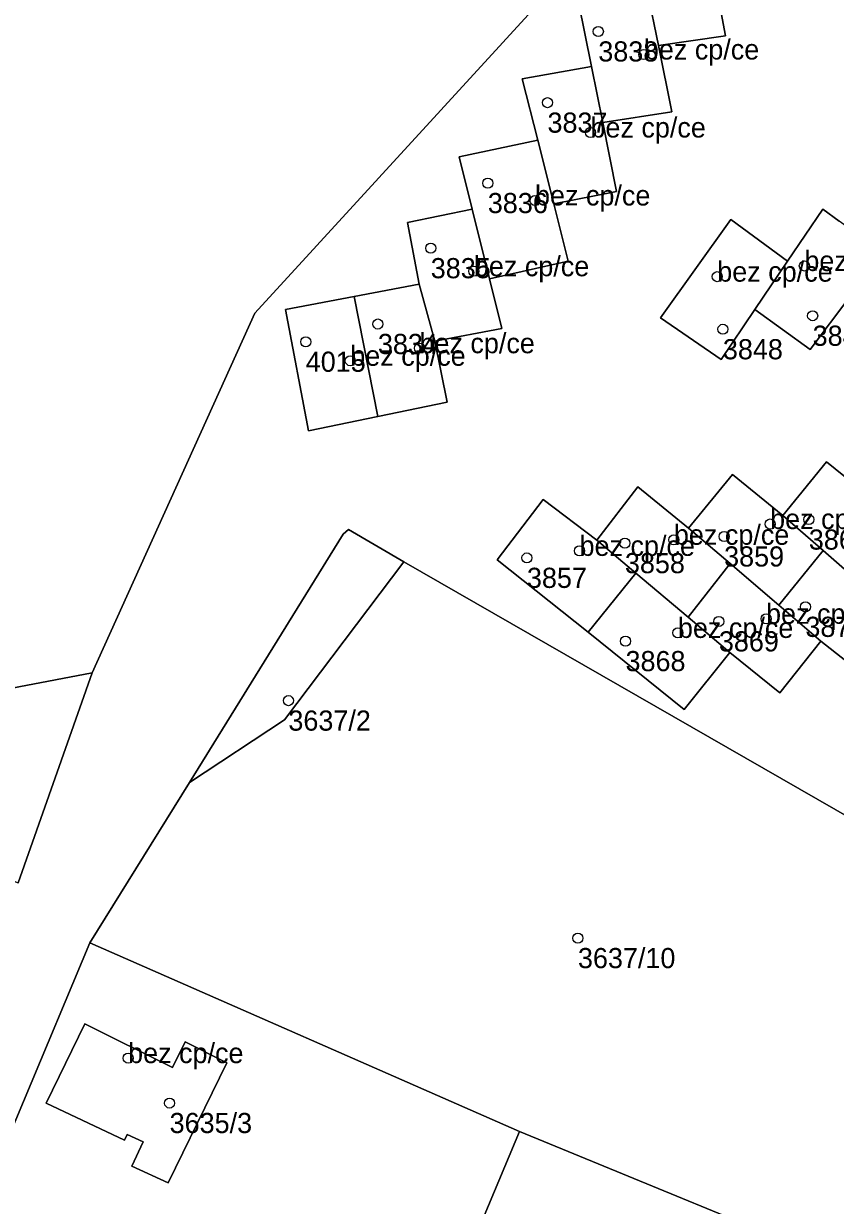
# Model space of a CAD drawing. Extents: x -878211 to -870363, y -1058464 to -1052522.
# Drawn here: x -874721.8 to -874681.5, y -1055270.9 to -1055212.3 of the extents above; entities that cross this region are included whole.
import ezdxf

# ---------------------------------------------------------------- set-up
doc = ezdxf.new("R2010")
doc.units = 0
for name, color, linetype in [('Vrstva 50', 7, 'Continuous'), ('Vrstva 51', 7, 'Continuous'), ('Vrstva 52', 7, 'Continuous')]:
    doc.layers.add(name, color=color, linetype=linetype)

msp = doc.modelspace()

# ---------------------------------------------------------------- linework, layer by layer
at = {"layer": 'Vrstva 50'}
for centre in [(-874693.27, -1055212.71994), (-874691.01, -1055213.85994), (-874695.79, -1055216.24994), (-874693.66, -1055217.72994), (-874698.75, -1055220.23994), (-874696.41, -1055221.09994), (-874701.58, -1055223.46994), (-874683.05, -1055224.34994), (-874699.44, -1055224.60994), (-874687.37, -1055224.87994), (-874704.2, -1055227.22994), (-874682.64, -1055226.81994), (-874687.09, -1055227.48994), (-874707.78, -1055228.10994), (-874702.14, -1055228.42994), (-874705.57, -1055229.04994), (-874684.75, -1055237.14994), (-874682.83, -1055236.92994), (-874687.03, -1055237.76994), (-874691.95, -1055238.09994), (-874689.52, -1055237.92994), (-874696.81, -1055238.82994), (-874694.2, -1055238.47994), (-874683, -1055241.25994), (-874684.95, -1055241.84994), (-874687.29, -1055241.97994), (-874691.92, -1055242.95994), (-874689.32, -1055242.54994), (-874708.64, -1055245.90994), (-874694.28, -1055257.68994), (-874716.59, -1055263.63994), (-874714.53, -1055265.86994)]:
    msp.add_circle(centre, 0.25, dxfattribs=at)
at = {"layer": 'Vrstva 51'}
for points in [[(-874731.11, -1055246.96), (-874718.37, -1055244.53), (-874710.3, -1055226.69), (-874688.78, -1055203.18), (-874681.21, -1055190.34), (-874664.7, -1055162.6), (-874671.38, -1055159.19), (-874685.05, -1055153.43), (-874685.68, -1055153.18), (-874692.99, -1055150.07), (-874705.05, -1055145.03), (-874710.05, -1055145.55), (-874715.87, -1055143.12), (-874719.05, -1055141.79), (-874719.96, -1055143.23), (-874742.62, -1055179.09)], [(-874604.78, -1055224.46), (-874612.21, -1055221.54), (-874614.11, -1055220.78), (-874627.32, -1055215.57), (-874651.08, -1055205.53), (-874637.99, -1055177.77), (-874637.82, -1055177.42), (-874663.57, -1055163.19), (-874664.7, -1055162.6), (-874681.21, -1055190.34), (-874688.78, -1055203.18), (-874710.3, -1055226.69), (-874718.37, -1055244.53), (-874722.04, -1055254.94)], [(-874687.52, -1055209.92), (-874686.96, -1055212.93), (-874690.29, -1055213.41), (-874689.63, -1055216.7), (-874693.05, -1055217.23), (-874692.36, -1055220.66), (-874695.48, -1055221.27), (-874694.76, -1055224.11), (-874698.67, -1055224.98), (-874698.06, -1055227.45), (-874701.38, -1055228.08), (-874700.76, -1055231.11), (-874704.21, -1055231.82), (-874707.65, -1055232.53), (-874708.78, -1055226.51), (-874705.37, -1055225.87), (-874702.15, -1055225.26), (-874702.73, -1055222.2), (-874699.53, -1055221.54), (-874700.17, -1055218.94), (-874696.27, -1055218.11), (-874697.04, -1055215.07), (-874693.61, -1055214.46), (-874694.25, -1055211.27)], [(-874680.79, -1055225.88), (-874682.77, -1055228.5), (-874685.5, -1055226.51), (-874687.17, -1055228.99), (-874690.18, -1055226.93), (-874686.69, -1055222.05), (-874683.88, -1055224.11), (-874682.14, -1055221.53), (-874681.32, -1055222.12)], [(-874679.76, -1055244.91), (-874682.24, -1055242.96), (-874684.26, -1055245.53), (-874686.74, -1055243.53), (-874689.01, -1055246.35), (-874693.78, -1055242.52), (-874698.28, -1055238.92), (-874696, -1055235.94), (-874693.34, -1055237.95), (-874691.31, -1055235.3), (-874688.79, -1055237.35), (-874686.62, -1055234.69), (-874684.12, -1055236.72), (-874681.95, -1055234.06), (-874679.45, -1055236.09)], [(-874725.08, -1055273.66), (-874718.48, -1055257.92), (-874713.55, -1055249.97), (-874705.92, -1055237.66), (-874705.66, -1055237.42), (-874702.92, -1055239.03), (-874678.81, -1055252.86)]]:
    msp.add_lwpolyline(points, dxfattribs=at)
for points in [[(-874687.52, -1055209.92), (-874688.03, -1055207.15), (-874691.46, -1055207.61), (-874690.83, -1055210.75), (-874690.29, -1055213.41), (-874686.96, -1055212.93)], [(-874690.29, -1055213.41), (-874690.83, -1055210.75), (-874694.25, -1055211.27), (-874693.61, -1055214.46), (-874693.05, -1055217.23), (-874689.63, -1055216.7)], [(-874693.05, -1055217.23), (-874693.61, -1055214.46), (-874697.04, -1055215.07), (-874696.27, -1055218.11), (-874695.48, -1055221.27), (-874692.36, -1055220.66)], [(-874695.48, -1055221.27), (-874696.27, -1055218.11), (-874700.17, -1055218.94), (-874699.53, -1055221.54), (-874698.67, -1055224.98), (-874694.76, -1055224.11)], [(-874698.67, -1055224.98), (-874699.53, -1055221.54), (-874702.73, -1055222.2), (-874702.15, -1055225.26), (-874701.38, -1055228.08), (-874698.06, -1055227.45)], [(-874679.14, -1055223.69), (-874681.32, -1055222.12), (-874682.14, -1055221.53), (-874683.88, -1055224.11), (-874685.5, -1055226.51), (-874682.77, -1055228.5), (-874680.79, -1055225.88)], [(-874685.5, -1055226.51), (-874683.88, -1055224.11), (-874686.69, -1055222.05), (-874690.18, -1055226.93), (-874687.17, -1055228.99)], [(-874705.37, -1055225.87), (-874704.21, -1055231.82), (-874700.76, -1055231.11), (-874701.38, -1055228.08), (-874702.15, -1055225.26)], [(-874705.37, -1055225.87), (-874708.78, -1055226.51), (-874707.65, -1055232.53), (-874704.21, -1055231.82)], [(-874677.47, -1055237.84), (-874679.45, -1055236.09), (-874681.95, -1055234.06), (-874684.12, -1055236.72), (-874682.12, -1055238.46), (-874679.73, -1055240.54)], [(-874684.32, -1055241.18), (-874682.12, -1055238.46), (-874684.12, -1055236.72), (-874686.62, -1055234.69), (-874688.79, -1055237.35), (-874686.73, -1055239.11)], [(-874688.82, -1055241.77), (-874686.73, -1055239.11), (-874688.79, -1055237.35), (-874691.31, -1055235.3), (-874693.34, -1055237.95), (-874691.41, -1055239.58)], [(-874732.29, -1055250.35), (-874732.53, -1055250.94), (-874722.04, -1055254.94), (-874718.37, -1055244.53), (-874731.11, -1055246.96), (-874760.37, -1055236.13), (-874761.74, -1055239.82), (-874748.88, -1055244.72), (-874748.42, -1055243.64)], [(-874691.41, -1055239.58), (-874693.34, -1055237.95), (-874696, -1055235.94), (-874698.28, -1055238.92), (-874693.78, -1055242.52)], [(-874713.55, -1055249.97), (-874708.84, -1055246.86), (-874702.92, -1055239.03), (-874705.66, -1055237.42), (-874705.92, -1055237.66)], [(-874677.68, -1055242.33), (-874679.73, -1055240.54), (-874682.12, -1055238.46), (-874684.32, -1055241.18), (-874682.24, -1055242.96), (-874679.76, -1055244.91)], [(-874678.81, -1055252.86), (-874702.92, -1055239.03), (-874708.84, -1055246.86), (-874713.55, -1055249.97), (-874718.48, -1055257.92), (-874697.17, -1055267.28), (-874679.81, -1055274.43), (-874672.27, -1055256.77), (-874675.69, -1055254.66), (-874676.17, -1055255.31), (-874679.05, -1055253.17)], [(-874682.24, -1055242.96), (-874684.32, -1055241.18), (-874686.73, -1055239.11), (-874688.82, -1055241.77), (-874686.74, -1055243.53), (-874684.26, -1055245.53)], [(-874686.74, -1055243.53), (-874688.82, -1055241.77), (-874691.41, -1055239.58), (-874693.78, -1055242.52), (-874689.01, -1055246.35)], [(-874725.08, -1055273.66), (-874704.81, -1055281.95), (-874703.54, -1055282.47), (-874697.17, -1055267.28), (-874718.48, -1055257.92)], [(-874720.66, -1055265.87), (-874718.73, -1055261.94), (-874714.39, -1055264.11), (-874713.76, -1055262.84), (-874711.69, -1055263.87), (-874714.61, -1055269.82), (-874716.41, -1055269), (-874715.85, -1055267.8), (-874716.63, -1055267.43), (-874716.76, -1055267.71)], [(-874720.66, -1055265.87), (-874716.76, -1055267.71), (-874716.63, -1055267.43), (-874715.85, -1055267.8), (-874716.41, -1055269), (-874714.61, -1055269.82), (-874711.69, -1055263.87), (-874713.76, -1055262.84), (-874714.39, -1055264.11), (-874718.73, -1055261.94)], [(-874703.54, -1055282.47), (-874668.78, -1055296.53), (-874662.33, -1055281.63), (-874679.81, -1055274.43), (-874697.17, -1055267.28)]]:
    msp.add_lwpolyline(points, close=True, dxfattribs=at)
at = {"layer": 'Vrstva 52'}
for points in [[(-874691.46, -1055207.61), (-874690.83, -1055210.75), (-874690.29, -1055213.41), (-874686.96, -1055212.93), (-874687.52, -1055209.92), (-874688.03, -1055207.15)], [(-874693.61, -1055214.46), (-874693.05, -1055217.23), (-874689.63, -1055216.7), (-874690.29, -1055213.41), (-874690.83, -1055210.75), (-874694.25, -1055211.27)], [(-874697.04, -1055215.07), (-874696.27, -1055218.11), (-874695.48, -1055221.27), (-874692.36, -1055220.66), (-874693.05, -1055217.23), (-874693.61, -1055214.46)], [(-874700.17, -1055218.94), (-874699.53, -1055221.54), (-874698.67, -1055224.98), (-874694.76, -1055224.11), (-874695.48, -1055221.27), (-874696.27, -1055218.11)], [(-874698.67, -1055224.98), (-874699.53, -1055221.54), (-874702.73, -1055222.2), (-874702.15, -1055225.26), (-874701.38, -1055228.08), (-874698.06, -1055227.45)], [(-874683.88, -1055224.11), (-874685.5, -1055226.51), (-874682.77, -1055228.5), (-874680.79, -1055225.88), (-874679.14, -1055223.69), (-874681.32, -1055222.12), (-874682.14, -1055221.53)], [(-874690.18, -1055226.93), (-874687.17, -1055228.99), (-874685.5, -1055226.51), (-874683.88, -1055224.11), (-874686.69, -1055222.05)], [(-874701.38, -1055228.08), (-874702.15, -1055225.26), (-874705.37, -1055225.87), (-874704.21, -1055231.82), (-874700.76, -1055231.11)], [(-874705.37, -1055225.87), (-874708.78, -1055226.51), (-874707.65, -1055232.53), (-874704.21, -1055231.82)], [(-874681.95, -1055234.06), (-874684.12, -1055236.72), (-874682.12, -1055238.46), (-874679.73, -1055240.54), (-874677.47, -1055237.84), (-874679.45, -1055236.09)], [(-874686.62, -1055234.69), (-874688.79, -1055237.35), (-874686.73, -1055239.11), (-874684.32, -1055241.18), (-874682.12, -1055238.46), (-874684.12, -1055236.72)], [(-874691.31, -1055235.3), (-874693.34, -1055237.95), (-874691.41, -1055239.58), (-874688.82, -1055241.77), (-874686.73, -1055239.11), (-874688.79, -1055237.35)], [(-874696, -1055235.94), (-874698.28, -1055238.92), (-874693.78, -1055242.52), (-874691.41, -1055239.58), (-874693.34, -1055237.95)], [(-874682.12, -1055238.46), (-874684.32, -1055241.18), (-874682.24, -1055242.96), (-874679.76, -1055244.91), (-874677.68, -1055242.33), (-874679.73, -1055240.54)], [(-874686.73, -1055239.11), (-874688.82, -1055241.77), (-874686.74, -1055243.53), (-874684.26, -1055245.53), (-874682.24, -1055242.96), (-874684.32, -1055241.18)], [(-874691.41, -1055239.58), (-874693.78, -1055242.52), (-874689.01, -1055246.35), (-874686.74, -1055243.53), (-874688.82, -1055241.77)], [(-874718.73, -1055261.94), (-874720.66, -1055265.87), (-874716.76, -1055267.71), (-874716.63, -1055267.43), (-874715.85, -1055267.8), (-874716.41, -1055269), (-874714.61, -1055269.82), (-874711.69, -1055263.87), (-874713.76, -1055262.84), (-874714.39, -1055264.11)]]:
    msp.add_lwpolyline(points, close=True, dxfattribs=at)

# ---------------------------------------------------------------- texts
at = {"layer": 'Vrstva 50'}
for s, p in [('3838', (-874693.27, -1055214.209)), ('bez cp/ce', (-874691.01, -1055214.11)), ('3837', (-874695.79, -1055217.739)), ('bez cp/ce', (-874693.66, -1055217.98)), ('bez cp/ce', (-874696.41, -1055221.35)), ('3836', (-874698.75, -1055221.729)), ('3835', (-874701.58, -1055224.959)), ('bez cp/ce', (-874699.44, -1055224.86)), ('bez cp/ce', (-874687.37, -1055225.129)), ('bez cp/ce', (-874683.05, -1055224.6)), ('bez cp/ce', (-874702.14, -1055228.679)), ('3849', (-874682.64, -1055228.309)), ('3834', (-874704.2, -1055228.719)), ('3848', (-874687.09, -1055228.979)), ('4015', (-874707.78, -1055229.599)), ('bez cp/ce', (-874705.57, -1055229.3)), ('bez cp/ce', (-874684.75, -1055237.399)), ('bez cp/ce', (-874689.52, -1055238.179)), ('3860', (-874682.83, -1055238.419)), ('bez cp/ce', (-874694.2, -1055238.73)), ('3858', (-874691.95, -1055239.589)), ('3859', (-874687.03, -1055239.259)), ('3857', (-874696.81, -1055240.319)), ('bez cp/ce', (-874684.95, -1055242.1)), ('bez cp/ce', (-874689.32, -1055242.8)), ('3870', (-874683, -1055242.749)), ('3869', (-874687.29, -1055243.469)), ('3868', (-874691.92, -1055244.449)), ('3637/2', (-874708.64, -1055247.399)), ('3637/10', (-874694.28, -1055259.179)), ('bez cp/ce', (-874716.59, -1055263.889)), ('3635/3', (-874714.53, -1055267.359))]:
    msp.add_text(s, height=0.999996, dxfattribs=at).set_placement(p)

doc.saveas('drawing.dxf')
